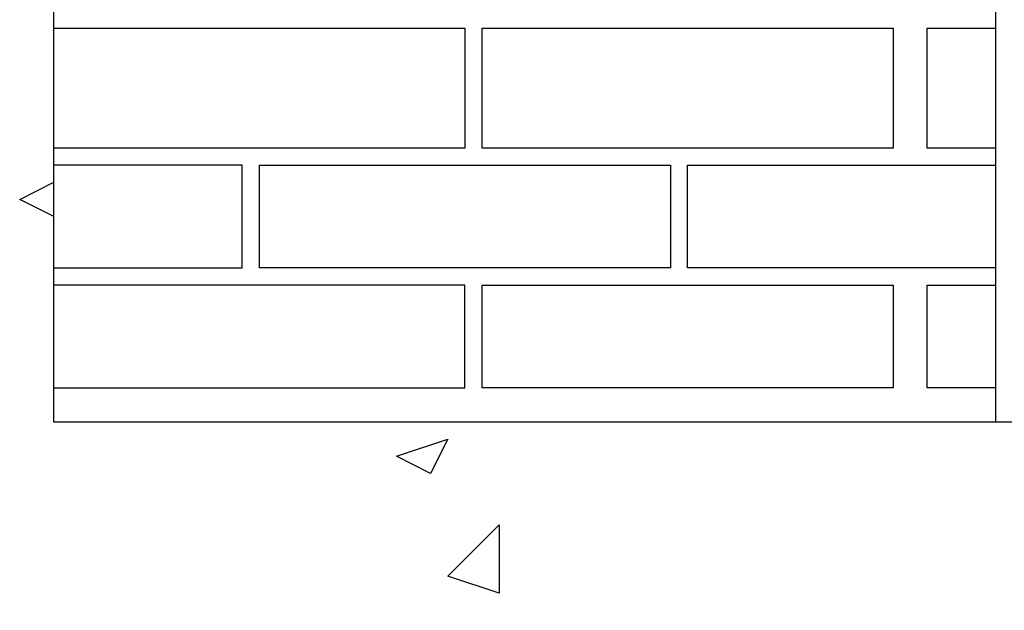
# Model space of a CAD drawing. Header units: metres. Extents: x 5.7 to 89.8, y 4 to 63.5.
# Tile 267 of 475: x 54.785 to 55.339, y 10.023 to 10.355. Entities that reach past the tile are written whole.
import ezdxf

# ---------------------------------------------------------------- set-up
doc = ezdxf.new("R2010")
doc.units = ezdxf.units.M
doc.header["$MEASUREMENT"] = 0
for name, color, linetype in [('PDF17_hatch', 7, 'Continuous'), ('PDF17_hatch-borshi', 7, 'Continuous'), ('PDF17_wall', 7, 'Continuous')]:
    doc.layers.add(name, color=color, linetype=linetype)

msp = doc.modelspace()

# ---------------------------------------------------------------- linework, layer by layer
at = {"layer": 'PDF17_hatch', "lineweight": 25}
for points in [[(54.80474, 10.24439), (54.78548, 10.25402), (54.80474, 10.26365)], [(55.02626, 10.12881), (55.02626, 10.12881)], [(54.88179, 10.11918), (54.88179, 10.11918)], [(54.89142, 10.10955), (54.89142, 10.10955)], [(54.92994, 10.10955), (54.92994, 10.10955)], [(55.07441, 10.10955), (55.07441, 10.10955)], [(55.20925, 10.10955), (55.20925, 10.10955)], [(55.26704, 10.10955), (55.26704, 10.10955)], [(54.80474, 10.09992), (54.80474, 10.09992)], [(55.02626, 10.08066), (55.02626, 10.08066)], [(54.84326, 10.06139), (54.84326, 10.06139)], [(55.21888, 10.06139), (55.21888, 10.06139)], [(55.01662, 10.0325), (55.01662, 10.0325)], [(55.24777, 10.0325), (55.24777, 10.0325)]]:
    msp.add_lwpolyline(points, dxfattribs=at)
for points in [[(55.02626, 10.11918), (55.01662, 10.09992), (54.99736, 10.10955)], [(55.05515, 10.0325), (55.02626, 10.04213), (55.05515, 10.07102)]]:
    msp.add_lwpolyline(points, close=True, dxfattribs=at)
at = {"layer": 'PDF17_hatch-borshi', "lineweight": 18}
for points in [[(54.80474, 10.35033), (54.80474, 10.35033)], [(54.81437, 10.35033), (54.81437, 10.35033)], [(54.824, 10.35033), (54.824, 10.35033)], [(54.84326, 10.35033), (54.84326, 10.35033)], [(54.85289, 10.35033), (54.85289, 10.35033)], [(54.85289, 10.35033), (54.85289, 10.35033)], [(54.86253, 10.35033), (54.86253, 10.35033)], [(54.89142, 10.35033), (54.89142, 10.35033)], [(54.89142, 10.35033), (54.89142, 10.35033)], [(54.90105, 10.35033), (54.90105, 10.35033)], [(54.91068, 10.35033), (54.91068, 10.35033)], [(54.92031, 10.35033), (54.92031, 10.35033)], [(54.92031, 10.35033), (54.92031, 10.35033)], [(54.92994, 10.35033), (54.92994, 10.35033)], [(54.92994, 10.35033), (54.92994, 10.35033)], [(54.93958, 10.35033), (54.93958, 10.35033)], [(54.93958, 10.35033), (54.93958, 10.35033)], [(54.94921, 10.35033), (54.94921, 10.35033)], [(54.95884, 10.35033), (54.95884, 10.35033)], [(54.96847, 10.35033), (54.96847, 10.35033)], [(54.96847, 10.35033), (54.96847, 10.35033)], [(54.98773, 10.35033), (54.98773, 10.35033)], [(55.00699, 10.35033), (55.00699, 10.35033)], [(55.01662, 10.35033), (55.01662, 10.35033)], [(55.03589, 10.35033), (55.03589, 10.35033)], [(55.04552, 10.35033), (55.04552, 10.35033)], [(55.06478, 10.35033), (55.06478, 10.35033)], [(55.08404, 10.35033), (55.08404, 10.35033)], [(55.08404, 10.35033), (55.08404, 10.35033)], [(55.09367, 10.35033), (55.09367, 10.35033)], [(55.09367, 10.35033), (55.09367, 10.35033)], [(55.11294, 10.35033), (55.11294, 10.35033)], [(55.11294, 10.35033), (55.11294, 10.35033)], [(55.12257, 10.35033), (55.12257, 10.35033)], [(55.12257, 10.35033), (55.12257, 10.35033)], [(55.1322, 10.35033), (55.1322, 10.35033)], [(55.14183, 10.35033), (55.14183, 10.35033)], [(55.14183, 10.35033), (55.14183, 10.35033)], [(55.15146, 10.35033), (55.15146, 10.35033)], [(55.15146, 10.35033), (55.15146, 10.35033)], [(55.16109, 10.35033), (55.16109, 10.35033)], [(55.16109, 10.35033), (55.16109, 10.35033)], [(55.18999, 10.35033), (55.18999, 10.35033)], [(55.18999, 10.35033), (55.18999, 10.35033)], [(55.20925, 10.35033), (55.20925, 10.35033)], [(55.22851, 10.35033), (55.22851, 10.35033)], [(55.23814, 10.35033), (55.23814, 10.35033)], [(55.23814, 10.35033), (55.23814, 10.35033)], [(55.26704, 10.35033), (55.26704, 10.35033)], [(55.26704, 10.35033), (55.26704, 10.35033)], [(55.26704, 10.35033), (55.26704, 10.35033)], [(55.27667, 10.35033), (55.27667, 10.35033)], [(55.2863, 10.35033), (55.2863, 10.35033)], [(55.2863, 10.35033), (55.2863, 10.35033)], [(55.29593, 10.35033), (55.29593, 10.35033)], [(55.30556, 10.35033), (55.30556, 10.35033)], [(55.30556, 10.35033), (55.30556, 10.35033)], [(55.31519, 10.35033), (55.31519, 10.35033)], [(55.32482, 10.35033), (55.32482, 10.35033)], [(55.33445, 10.35033), (55.33445, 10.35033)], [(55.03589, 10.3407), (55.03589, 10.3407)], [(55.2863, 10.3407), (55.2863, 10.3407)], [(55.03589, 10.33107), (55.03589, 10.33107)], [(55.2863, 10.33107), (55.2863, 10.33107)], [(55.2863, 10.33107), (55.2863, 10.33107)], [(55.2863, 10.33107), (55.2863, 10.33107)], [(55.03589, 10.32144), (55.03589, 10.32144)], [(55.03589, 10.32144), (55.03589, 10.32144)], [(55.2863, 10.32144), (55.2863, 10.32144)], [(55.33445, 10.32144), (55.33445, 10.32144)], [(55.03589, 10.3118), (55.03589, 10.3118)], [(55.04552, 10.3118), (55.04552, 10.3118)], [(55.04552, 10.3118), (55.04552, 10.3118)], [(55.2863, 10.3118), (55.2863, 10.3118)], [(55.2863, 10.3118), (55.2863, 10.3118)], [(55.2863, 10.30217), (55.2863, 10.30217)], [(55.2863, 10.30217), (55.2863, 10.30217)], [(55.03589, 10.29254), (55.03589, 10.29254)], [(55.03589, 10.29254), (55.03589, 10.29254)], [(55.04552, 10.29254), (55.04552, 10.29254)], [(55.04552, 10.29254), (55.04552, 10.29254)], [(55.2863, 10.29254), (55.2863, 10.29254)], [(55.2863, 10.29254), (55.2863, 10.29254)], [(55.29593, 10.29254), (55.29593, 10.29254)], [(55.33445, 10.29254), (55.33445, 10.29254)], [(54.80474, 10.28291), (54.80474, 10.28291)], [(54.81437, 10.28291), (54.81437, 10.28291)], [(54.81437, 10.28291), (54.81437, 10.28291)], [(54.824, 10.28291), (54.824, 10.28291)], [(54.83363, 10.28291), (54.83363, 10.28291)], [(54.85289, 10.28291), (54.85289, 10.28291)], [(54.85289, 10.28291), (54.85289, 10.28291)], [(54.85289, 10.28291), (54.85289, 10.28291)], [(54.88179, 10.28291), (54.88179, 10.28291)], [(54.88179, 10.28291), (54.88179, 10.28291)], [(54.89142, 10.28291), (54.89142, 10.28291)], [(54.90105, 10.28291), (54.90105, 10.28291)], [(54.91068, 10.28291), (54.91068, 10.28291)], [(54.92994, 10.28291), (54.92994, 10.28291)], [(54.92994, 10.28291), (54.92994, 10.28291)], [(54.93958, 10.28291), (54.93958, 10.28291)], [(54.94921, 10.28291), (54.94921, 10.28291)], [(54.95884, 10.28291), (54.95884, 10.28291)], [(54.95884, 10.28291), (54.95884, 10.28291)], [(54.96847, 10.28291), (54.96847, 10.28291)], [(54.9781, 10.28291), (54.9781, 10.28291)], [(54.9781, 10.28291), (54.9781, 10.28291)], [(54.9781, 10.28291), (54.9781, 10.28291)], [(54.98773, 10.28291), (54.98773, 10.28291)], [(54.99736, 10.28291), (54.99736, 10.28291)], [(55.00699, 10.28291), (55.00699, 10.28291)], [(55.00699, 10.28291), (55.00699, 10.28291)], [(55.00699, 10.28291), (55.00699, 10.28291)], [(55.02626, 10.28291), (55.02626, 10.28291)], [(55.03589, 10.28291), (55.03589, 10.28291)], [(55.04552, 10.28291), (55.04552, 10.28291)], [(55.05515, 10.28291), (55.05515, 10.28291)], [(55.06478, 10.28291), (55.06478, 10.28291)], [(55.07441, 10.28291), (55.07441, 10.28291)], [(55.08404, 10.28291), (55.08404, 10.28291)], [(55.09367, 10.28291), (55.09367, 10.28291)], [(55.10331, 10.28291), (55.10331, 10.28291)], [(55.12257, 10.28291), (55.12257, 10.28291)], [(55.12257, 10.28291), (55.12257, 10.28291)], [(55.1322, 10.28291), (55.1322, 10.28291)], [(55.1322, 10.28291), (55.1322, 10.28291)], [(55.14183, 10.28291), (55.14183, 10.28291)], [(55.15146, 10.28291), (55.15146, 10.28291)], [(55.15146, 10.28291), (55.15146, 10.28291)], [(55.15146, 10.28291), (55.15146, 10.28291)], [(55.16109, 10.28291), (55.16109, 10.28291)], [(55.16109, 10.28291), (55.16109, 10.28291)], [(55.17072, 10.28291), (55.17072, 10.28291)], [(55.18036, 10.28291), (55.18036, 10.28291)], [(55.18999, 10.28291), (55.18999, 10.28291)], [(55.18999, 10.28291), (55.18999, 10.28291)], [(55.19962, 10.28291), (55.19962, 10.28291)], [(55.20925, 10.28291), (55.20925, 10.28291)], [(55.21888, 10.28291), (55.21888, 10.28291)], [(55.23814, 10.28291), (55.23814, 10.28291)], [(55.23814, 10.28291), (55.23814, 10.28291)], [(55.23814, 10.28291), (55.23814, 10.28291)], [(55.2574, 10.28291), (55.2574, 10.28291)], [(55.26704, 10.28291), (55.26704, 10.28291)], [(55.26704, 10.28291), (55.26704, 10.28291)], [(55.26704, 10.28291), (55.26704, 10.28291)], [(55.2863, 10.28291), (55.2863, 10.28291)], [(55.29593, 10.28291), (55.29593, 10.28291)], [(55.29593, 10.28291), (55.29593, 10.28291)], [(55.31519, 10.28291), (55.31519, 10.28291)], [(55.31519, 10.28291), (55.31519, 10.28291)], [(55.32482, 10.28291), (55.32482, 10.28291)], [(55.32482, 10.28291), (55.32482, 10.28291)], [(55.33445, 10.28291), (55.33445, 10.28291)], [(55.33445, 10.28291), (55.33445, 10.28291)], [(54.824, 10.27328), (54.824, 10.27328)], [(54.92031, 10.27328), (54.92031, 10.27328)], [(54.92031, 10.27328), (54.92031, 10.27328)], [(54.92994, 10.27328), (54.92994, 10.27328)], [(54.93958, 10.27328), (54.93958, 10.27328)], [(55.01662, 10.27328), (55.01662, 10.27328)], [(55.06478, 10.27328), (55.06478, 10.27328)], [(55.09367, 10.27328), (55.09367, 10.27328)], [(55.11294, 10.27328), (55.11294, 10.27328)], [(55.11294, 10.27328), (55.11294, 10.27328)], [(55.12257, 10.27328), (55.12257, 10.27328)], [(55.14183, 10.27328), (55.14183, 10.27328)], [(55.17072, 10.27328), (55.17072, 10.27328)], [(55.18999, 10.27328), (55.18999, 10.27328)], [(55.23814, 10.27328), (55.23814, 10.27328)], [(55.27667, 10.27328), (55.27667, 10.27328)], [(55.29593, 10.27328), (55.29593, 10.27328)], [(55.30556, 10.27328), (55.30556, 10.27328)], [(55.30556, 10.27328), (55.30556, 10.27328)], [(55.31519, 10.27328), (55.31519, 10.27328)], [(54.92031, 10.26365), (54.92031, 10.26365)], [(55.15146, 10.26365), (55.15146, 10.26365)], [(55.16109, 10.26365), (55.16109, 10.26365)], [(54.92031, 10.25402), (54.92031, 10.25402)], [(54.92031, 10.25402), (54.92031, 10.25402)], [(54.92031, 10.25402), (54.92031, 10.25402)], [(55.15146, 10.25402), (55.15146, 10.25402)], [(55.16109, 10.25402), (55.16109, 10.25402)], [(55.33445, 10.25402), (55.33445, 10.25402)], [(54.92031, 10.24439), (54.92031, 10.24439)], [(55.16109, 10.24439), (55.16109, 10.24439)], [(54.92031, 10.23476), (54.92031, 10.23476)], [(55.15146, 10.23476), (55.15146, 10.23476)], [(55.15146, 10.23476), (55.15146, 10.23476)], [(55.16109, 10.23476), (55.16109, 10.23476)], [(54.92031, 10.22512), (54.92031, 10.22512)], [(54.92031, 10.22512), (54.92031, 10.22512)], [(54.92031, 10.22512), (54.92031, 10.22512)], [(55.15146, 10.22512), (55.15146, 10.22512)], [(55.16109, 10.22512), (55.16109, 10.22512)], [(54.81437, 10.21549), (54.81437, 10.21549)], [(54.81437, 10.21549), (54.81437, 10.21549)], [(54.824, 10.21549), (54.824, 10.21549)], [(54.824, 10.21549), (54.824, 10.21549)], [(54.84326, 10.21549), (54.84326, 10.21549)], [(54.85289, 10.21549), (54.85289, 10.21549)], [(54.85289, 10.21549), (54.85289, 10.21549)], [(54.88179, 10.21549), (54.88179, 10.21549)], [(54.89142, 10.21549), (54.89142, 10.21549)], [(54.91068, 10.21549), (54.91068, 10.21549)], [(54.92031, 10.21549), (54.92031, 10.21549)], [(54.92994, 10.21549), (54.92994, 10.21549)], [(54.93958, 10.21549), (54.93958, 10.21549)], [(54.95884, 10.21549), (54.95884, 10.21549)], [(54.96847, 10.21549), (54.96847, 10.21549)], [(54.96847, 10.21549), (54.96847, 10.21549)], [(54.9781, 10.21549), (54.9781, 10.21549)], [(54.98773, 10.21549), (54.98773, 10.21549)], [(54.99736, 10.21549), (54.99736, 10.21549)], [(54.99736, 10.21549), (54.99736, 10.21549)], [(55.00699, 10.21549), (55.00699, 10.21549)], [(55.00699, 10.21549), (55.00699, 10.21549)], [(55.00699, 10.21549), (55.00699, 10.21549)], [(55.01662, 10.21549), (55.01662, 10.21549)], [(55.02626, 10.21549), (55.02626, 10.21549)], [(55.02626, 10.21549), (55.02626, 10.21549)], [(55.03589, 10.21549), (55.03589, 10.21549)], [(55.04552, 10.21549), (55.04552, 10.21549)], [(55.05515, 10.21549), (55.05515, 10.21549)], [(55.05515, 10.21549), (55.05515, 10.21549)], [(55.08404, 10.21549), (55.08404, 10.21549)], [(55.08404, 10.21549), (55.08404, 10.21549)], [(55.08404, 10.21549), (55.08404, 10.21549)], [(55.10331, 10.21549), (55.10331, 10.21549)], [(55.11294, 10.21549), (55.11294, 10.21549)], [(55.1322, 10.21549), (55.1322, 10.21549)], [(55.14183, 10.21549), (55.14183, 10.21549)], [(55.15146, 10.21549), (55.15146, 10.21549)], [(55.17072, 10.21549), (55.17072, 10.21549)], [(55.17072, 10.21549), (55.17072, 10.21549)], [(55.18036, 10.21549), (55.18036, 10.21549)], [(55.18999, 10.21549), (55.18999, 10.21549)], [(55.19962, 10.21549), (55.19962, 10.21549)], [(55.19962, 10.21549), (55.19962, 10.21549)], [(55.20925, 10.21549), (55.20925, 10.21549)], [(55.20925, 10.21549), (55.20925, 10.21549)], [(55.22851, 10.21549), (55.22851, 10.21549)], [(55.22851, 10.21549), (55.22851, 10.21549)], [(55.2574, 10.21549), (55.2574, 10.21549)], [(55.2574, 10.21549), (55.2574, 10.21549)], [(55.26704, 10.21549), (55.26704, 10.21549)], [(55.27667, 10.21549), (55.27667, 10.21549)], [(55.29593, 10.21549), (55.29593, 10.21549)], [(55.30556, 10.21549), (55.30556, 10.21549)], [(55.30556, 10.21549), (55.30556, 10.21549)], [(55.32482, 10.21549), (55.32482, 10.21549)], [(55.33445, 10.21549), (55.33445, 10.21549)], [(54.80474, 10.20586), (54.80474, 10.20586)], [(54.824, 10.20586), (54.824, 10.20586)], [(54.83363, 10.20586), (54.83363, 10.20586)], [(54.85289, 10.20586), (54.85289, 10.20586)], [(54.86253, 10.20586), (54.86253, 10.20586)], [(54.88179, 10.20586), (54.88179, 10.20586)], [(54.90105, 10.20586), (54.90105, 10.20586)], [(54.91068, 10.20586), (54.91068, 10.20586)], [(54.92994, 10.20586), (54.92994, 10.20586)], [(54.94921, 10.20586), (54.94921, 10.20586)], [(54.95884, 10.20586), (54.95884, 10.20586)], [(54.9781, 10.20586), (54.9781, 10.20586)], [(55.00699, 10.20586), (55.00699, 10.20586)], [(55.04552, 10.20586), (55.04552, 10.20586)], [(55.08404, 10.20586), (55.08404, 10.20586)], [(55.12257, 10.20586), (55.12257, 10.20586)], [(55.14183, 10.20586), (55.14183, 10.20586)], [(55.14183, 10.20586), (55.14183, 10.20586)], [(55.15146, 10.20586), (55.15146, 10.20586)], [(55.16109, 10.20586), (55.16109, 10.20586)], [(55.16109, 10.20586), (55.16109, 10.20586)], [(55.17072, 10.20586), (55.17072, 10.20586)], [(55.17072, 10.20586), (55.17072, 10.20586)], [(55.18999, 10.20586), (55.18999, 10.20586)], [(55.19962, 10.20586), (55.19962, 10.20586)], [(55.21888, 10.20586), (55.21888, 10.20586)], [(55.23814, 10.20586), (55.23814, 10.20586)], [(55.24777, 10.20586), (55.24777, 10.20586)], [(55.26704, 10.20586), (55.26704, 10.20586)], [(55.27667, 10.20586), (55.27667, 10.20586)], [(55.2863, 10.20586), (55.2863, 10.20586)], [(55.29593, 10.20586), (55.29593, 10.20586)], [(55.31519, 10.20586), (55.31519, 10.20586)], [(55.31519, 10.20586), (55.31519, 10.20586)], [(55.31519, 10.20586), (55.31519, 10.20586)], [(55.32482, 10.20586), (55.32482, 10.20586)], [(55.03589, 10.19623), (55.03589, 10.19623)], [(55.03589, 10.19623), (55.03589, 10.19623)], [(55.2863, 10.19623), (55.2863, 10.19623)], [(55.2863, 10.19623), (55.2863, 10.19623)], [(55.33445, 10.19623), (55.33445, 10.19623)], [(55.03589, 10.1866), (55.03589, 10.1866)], [(55.03589, 10.1866), (55.03589, 10.1866)], [(55.29593, 10.1866), (55.29593, 10.1866)], [(55.03589, 10.17697), (55.03589, 10.17697)], [(55.2863, 10.17697), (55.2863, 10.17697)], [(55.2863, 10.17697), (55.2863, 10.17697)], [(55.2863, 10.17697), (55.2863, 10.17697)], [(55.29593, 10.17697), (55.29593, 10.17697)], [(55.04552, 10.16734), (55.04552, 10.16734)], [(55.04552, 10.16734), (55.04552, 10.16734)], [(55.2863, 10.16734), (55.2863, 10.16734)], [(55.33445, 10.16734), (55.33445, 10.16734)], [(55.03589, 10.15771), (55.03589, 10.15771)], [(55.2863, 10.15771), (55.2863, 10.15771)], [(55.2863, 10.15771), (55.2863, 10.15771)], [(54.81437, 10.14807), (54.81437, 10.14807)], [(54.824, 10.14807), (54.824, 10.14807)], [(54.84326, 10.14807), (54.84326, 10.14807)], [(54.85289, 10.14807), (54.85289, 10.14807)], [(54.85289, 10.14807), (54.85289, 10.14807)], [(54.89142, 10.14807), (54.89142, 10.14807)], [(54.92994, 10.14807), (54.92994, 10.14807)], [(55.03589, 10.14807), (55.03589, 10.14807)], [(55.03589, 10.14807), (55.03589, 10.14807)], [(55.03589, 10.14807), (55.03589, 10.14807)], [(55.21888, 10.14807), (55.21888, 10.14807)], [(55.22851, 10.14807), (55.22851, 10.14807)], [(55.26704, 10.14807), (55.26704, 10.14807)], [(55.33445, 10.14807), (55.33445, 10.14807)], [(54.81437, 10.13844), (54.81437, 10.13844)], [(54.81437, 10.13844), (54.81437, 10.13844)], [(54.81437, 10.13844), (54.81437, 10.13844)], [(54.824, 10.13844), (54.824, 10.13844)], [(54.824, 10.13844), (54.824, 10.13844)], [(54.83363, 10.13844), (54.83363, 10.13844)], [(54.84326, 10.13844), (54.84326, 10.13844)], [(54.84326, 10.13844), (54.84326, 10.13844)], [(54.85289, 10.13844), (54.85289, 10.13844)], [(54.86253, 10.13844), (54.86253, 10.13844)], [(54.86253, 10.13844), (54.86253, 10.13844)], [(54.87216, 10.13844), (54.87216, 10.13844)], [(54.88179, 10.13844), (54.88179, 10.13844)], [(54.90105, 10.13844), (54.90105, 10.13844)], [(54.90105, 10.13844), (54.90105, 10.13844)], [(54.91068, 10.13844), (54.91068, 10.13844)], [(54.92994, 10.13844), (54.92994, 10.13844)], [(54.92994, 10.13844), (54.92994, 10.13844)], [(54.92994, 10.13844), (54.92994, 10.13844)], [(54.93958, 10.13844), (54.93958, 10.13844)], [(54.95884, 10.13844), (54.95884, 10.13844)], [(54.95884, 10.13844), (54.95884, 10.13844)], [(54.95884, 10.13844), (54.95884, 10.13844)], [(54.96847, 10.13844), (54.96847, 10.13844)], [(54.9781, 10.13844), (54.9781, 10.13844)], [(54.9781, 10.13844), (54.9781, 10.13844)], [(54.98773, 10.13844), (54.98773, 10.13844)], [(54.98773, 10.13844), (54.98773, 10.13844)], [(54.98773, 10.13844), (54.98773, 10.13844)], [(54.99736, 10.13844), (54.99736, 10.13844)], [(55.00699, 10.13844), (55.00699, 10.13844)], [(55.00699, 10.13844), (55.00699, 10.13844)], [(55.00699, 10.13844), (55.00699, 10.13844)], [(55.01662, 10.13844), (55.01662, 10.13844)], [(55.01662, 10.13844), (55.01662, 10.13844)], [(55.02626, 10.13844), (55.02626, 10.13844)], [(55.03589, 10.13844), (55.03589, 10.13844)], [(55.04552, 10.13844), (55.04552, 10.13844)], [(55.04552, 10.13844), (55.04552, 10.13844)], [(55.05515, 10.13844), (55.05515, 10.13844)], [(55.07441, 10.13844), (55.07441, 10.13844)], [(55.08404, 10.13844), (55.08404, 10.13844)], [(55.08404, 10.13844), (55.08404, 10.13844)], [(55.10331, 10.13844), (55.10331, 10.13844)], [(55.11294, 10.13844), (55.11294, 10.13844)], [(55.12257, 10.13844), (55.12257, 10.13844)], [(55.1322, 10.13844), (55.1322, 10.13844)], [(55.14183, 10.13844), (55.14183, 10.13844)], [(55.15146, 10.13844), (55.15146, 10.13844)], [(55.16109, 10.13844), (55.16109, 10.13844)], [(55.16109, 10.13844), (55.16109, 10.13844)], [(55.16109, 10.13844), (55.16109, 10.13844)], [(55.17072, 10.13844), (55.17072, 10.13844)], [(55.17072, 10.13844), (55.17072, 10.13844)], [(55.18036, 10.13844), (55.18036, 10.13844)], [(55.18036, 10.13844), (55.18036, 10.13844)], [(55.18999, 10.13844), (55.18999, 10.13844)], [(55.19962, 10.13844), (55.19962, 10.13844)], [(55.19962, 10.13844), (55.19962, 10.13844)], [(55.19962, 10.13844), (55.19962, 10.13844)], [(55.20925, 10.13844), (55.20925, 10.13844)], [(55.21888, 10.13844), (55.21888, 10.13844)], [(55.22851, 10.13844), (55.22851, 10.13844)], [(55.22851, 10.13844), (55.22851, 10.13844)], [(55.23814, 10.13844), (55.23814, 10.13844)], [(55.2574, 10.13844), (55.2574, 10.13844)], [(55.2574, 10.13844), (55.2574, 10.13844)], [(55.27667, 10.13844), (55.27667, 10.13844)], [(55.2863, 10.13844), (55.2863, 10.13844)], [(55.2863, 10.13844), (55.2863, 10.13844)], [(55.29593, 10.13844), (55.29593, 10.13844)], [(55.30556, 10.13844), (55.30556, 10.13844)], [(55.31519, 10.13844), (55.31519, 10.13844)], [(55.31519, 10.13844), (55.31519, 10.13844)], [(55.32482, 10.13844), (55.32482, 10.13844)], [(55.33445, 10.13844), (55.33445, 10.13844)], [(55.33445, 10.13844), (55.33445, 10.13844)], [(54.90105, 10.12881), (54.90105, 10.12881)], [(54.95884, 10.12881), (54.95884, 10.12881)], [(55.14183, 10.12881), (55.14183, 10.12881)], [(55.24777, 10.12881), (55.24777, 10.12881)]]:
    msp.add_lwpolyline(points, dxfattribs=at)
at = {"layer": 'PDF17_wall', "lineweight": 25}
for points in [[(58.21418, 9.83988), (58.21418, 11.25566), (57.86746, 11.25566), (57.86746, 10.12881), (54.80474, 10.12881), (54.80474, 11.25566), (54.80474, 11.17861)], [(55.33445, 10.12881), (55.33445, 10.35996), (55.16109, 10.35996)], [(54.80474, 10.35033), (55.03589, 10.35033), (55.03589, 10.28291), (54.80474, 10.28291)], [(55.33445, 10.28291), (55.29593, 10.28291), (55.29593, 10.35033), (55.33445, 10.35033)], [(54.80474, 10.21549), (54.91068, 10.21549), (54.91068, 10.27328), (54.80474, 10.27328)], [(55.33445, 10.21549), (55.16109, 10.21549), (55.16109, 10.27328), (55.33445, 10.27328)], [(54.80474, 10.14807), (55.03589, 10.14807), (55.03589, 10.20586), (54.80474, 10.20586)], [(55.33445, 10.14807), (55.29593, 10.14807), (55.29593, 10.20586), (55.33445, 10.20586)]]:
    msp.add_lwpolyline(points, dxfattribs=at)
for points in [[(55.27667, 10.35033), (55.27667, 10.28291), (55.04552, 10.28291), (55.04552, 10.35033)], [(55.15146, 10.27328), (55.15146, 10.21549), (54.92031, 10.21549), (54.92031, 10.27328)], [(55.04552, 10.14807), (55.04552, 10.20586), (55.27667, 10.20586), (55.27667, 10.14807)]]:
    msp.add_lwpolyline(points, close=True, dxfattribs=at)

doc.saveas('drawing.dxf')
